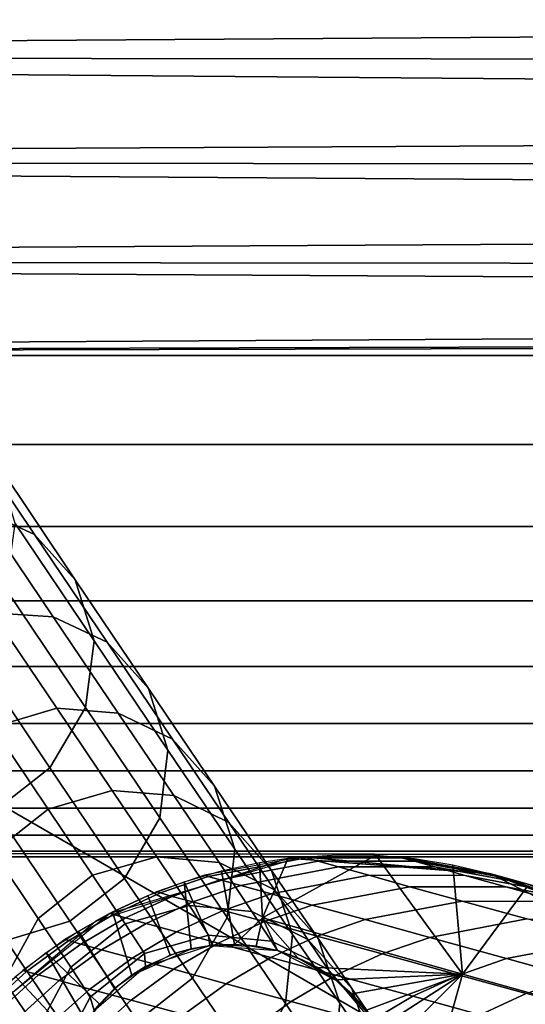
# Model space of a CAD drawing. Extents: x -43.1 to 43.1, y -41.3 to 41.3.
# Tile 419 of 656: x 0.23 to 0.433, y -0.511 to -0.117. Entities that reach past the tile are written whole.
import ezdxf

# ---------------------------------------------------------------- set-up
doc = ezdxf.new("R2010")
doc.units = 0
for name, color, linetype in [('CABLE', 18, 'CONTINUOUS'), ('CEILING_SUPPORT', 254, 'CONTINUOUS'), ('CLAMP', 254, 'CONTINUOUS'), ('METAL_BASE', 254, 'CONTINUOUS')]:
    doc.layers.add(name, color=color, linetype=linetype)

msp = doc.modelspace()

# ---------------------------------------------------------------- linework, layer by layer
at = {"layer": 'CABLE'}
for points in [[(0.236, -0.3229, 28.362), (0.2046, -0.2763, 28.2424), (0.1833, -0.2666, 28.252), (0.2145, -0.313, 28.3711)], [(0.2523, -0.3411, 28.3511), (0.2209, -0.2943, 28.2308), (0.2046, -0.2763, 28.2424), (0.236, -0.3229, 28.362)], [(0.2599, -0.3656, 28.34), (0.2283, -0.3185, 28.219), (0.2209, -0.2943, 28.2308), (0.2523, -0.3411, 28.3511)], [(0.2435, -0.3559, 28.4916), (0.2145, -0.313, 28.3711), (0.1902, -0.3115, 28.3778), (0.219, -0.3543, 28.4978)], [(0.2651, -0.3661, 28.4833), (0.236, -0.3229, 28.362), (0.2145, -0.313, 28.3711), (0.2435, -0.3559, 28.4916)], [(0.2564, -0.3923, 28.3309), (0.2246, -0.345, 28.2093), (0.2283, -0.3185, 28.219), (0.2599, -0.3656, 28.34)], [(0.2817, -0.3846, 28.4733), (0.2523, -0.3411, 28.3511), (0.236, -0.3229, 28.362), (0.2651, -0.3661, 28.4833)], [(0.2895, -0.4094, 28.4631), (0.2599, -0.3656, 28.34), (0.2523, -0.3411, 28.3511), (0.2817, -0.3846, 28.4733)], [(0.2422, -0.4164, 28.3254), (0.2103, -0.369, 28.2035), (0.2246, -0.345, 28.2093), (0.2564, -0.3923, 28.3309)], [(0.2449, -0.3926, 28.6193), (0.219, -0.3543, 28.4978), (0.1935, -0.3619, 28.501), (0.2193, -0.4002, 28.6221)], [(0.2695, -0.3945, 28.6138), (0.2435, -0.3559, 28.4916), (0.219, -0.3543, 28.4978), (0.2449, -0.3926, 28.6193)], [(0.2914, -0.405, 28.6065), (0.2651, -0.3661, 28.4833), (0.2435, -0.3559, 28.4916), (0.2695, -0.3945, 28.6138)], [(0.2863, -0.4365, 28.4548), (0.2564, -0.3923, 28.3309), (0.2599, -0.3656, 28.34), (0.2895, -0.4094, 28.4631)], [(0.3082, -0.4238, 28.5976), (0.2817, -0.3846, 28.4733), (0.2651, -0.3661, 28.4833), (0.2914, -0.405, 28.6065)], [(0.2202, -0.4335, 28.3246), (0.1882, -0.3861, 28.2026), (0.2103, -0.369, 28.2035), (0.2422, -0.4164, 28.3254)], [(0.3163, -0.449, 28.5887), (0.2895, -0.4094, 28.4631), (0.2817, -0.3846, 28.4733), (0.3082, -0.4238, 28.5976)], [(0.2671, -0.4255, 28.7424), (0.2449, -0.3926, 28.6193), (0.2193, -0.4002, 28.6221), (0.2415, -0.433, 28.7448)], [(0.2721, -0.4608, 28.4498), (0.2422, -0.4164, 28.3254), (0.2564, -0.3923, 28.3309), (0.2863, -0.4365, 28.4548)], [(0.2919, -0.4276, 28.7378), (0.2695, -0.3945, 28.6138), (0.2449, -0.3926, 28.6193), (0.2671, -0.4255, 28.7424)], [(0.314, -0.4384, 28.7317), (0.2914, -0.405, 28.6065), (0.2695, -0.3945, 28.6138), (0.2919, -0.4276, 28.7378)], [(0.2415, -0.433, 28.7448), (0.2193, -0.4002, 28.6221), (0.1973, -0.4173, 28.6214), (0.2195, -0.4502, 28.7442)], [(0.3311, -0.4576, 28.7243), (0.3082, -0.4238, 28.5976), (0.2914, -0.405, 28.6065), (0.314, -0.4384, 28.7317)], [(0.3133, -0.4764, 28.5813), (0.2863, -0.4365, 28.4548), (0.2895, -0.4094, 28.4631), (0.3163, -0.449, 28.5887)], [(0.2501, -0.4779, 28.449), (0.2202, -0.4335, 28.3246), (0.2422, -0.4164, 28.3254), (0.2721, -0.4608, 28.4498)], [(0.285, -0.4521, 28.8671), (0.2671, -0.4255, 28.7424), (0.2415, -0.433, 28.7448), (0.2593, -0.4595, 28.869)], [(0.31, -0.4544, 28.8636), (0.2919, -0.4276, 28.7378), (0.2671, -0.4255, 28.7424), (0.285, -0.4521, 28.8671)], [(0.3395, -0.4832, 28.7167), (0.3163, -0.449, 28.5887), (0.3082, -0.4238, 28.5976), (0.3311, -0.4576, 28.7243)], [(0.3323, -0.4654, 28.8588), (0.314, -0.4384, 28.7317), (0.2919, -0.4276, 28.7378), (0.31, -0.4544, 28.8636)], [(0.2246, -0.4856, 28.4522), (0.1948, -0.4413, 28.3281), (0.2202, -0.4335, 28.3246), (0.2501, -0.4779, 28.449)], [(0.2593, -0.4595, 28.869), (0.2415, -0.433, 28.7448), (0.2195, -0.4502, 28.7442), (0.2374, -0.4768, 28.8685)], [(0.2993, -0.5008, 28.5769), (0.2721, -0.4608, 28.4498), (0.2863, -0.4365, 28.4548), (0.3133, -0.4764, 28.5813)], [(0.3497, -0.4849, 28.8531), (0.3311, -0.4576, 28.7243), (0.314, -0.4384, 28.7317), (0.3323, -0.4654, 28.8588)], [(0.3367, -0.5109, 28.7106), (0.3133, -0.4764, 28.5813), (0.3163, -0.449, 28.5887), (0.3395, -0.4832, 28.7167)], [(0.2374, -0.4768, 28.8685), (0.2195, -0.4502, 28.7442), (0.2057, -0.4749, 28.7405), (0.2238, -0.5017, 28.8657)], [(0.2981, -0.4716, 28.9934), (0.285, -0.4521, 28.8671), (0.2593, -0.4595, 28.869), (0.2723, -0.479, 28.9946)], [(0.3378, -0.4527, 32.0308), (0.3434, -0.4521, 69.4487), (0.2662, -0.4748, 69.4487), (0.2604, -0.4779, 32.0308)], [(0.3232, -0.474, 28.991), (0.31, -0.4544, 28.8636), (0.285, -0.4521, 28.8671), (0.2981, -0.4716, 28.9934)], [(0.3449, -0.4525, 69.6552), (0.3434, -0.4521, 69.4487), (0.3042, -0.4595, 69.4487), (0.3057, -0.46, 69.6558)], [(0.3497, -0.4539, 69.8618), (0.3449, -0.4525, 69.6552), (0.3057, -0.46, 69.6558), (0.3105, -0.4613, 69.863)], [(0.3262, -0.4544, 32.0308), (0.3378, -0.4527, 32.0308), (0.3274, -0.4766, 32.0308)], [(0.3573, -0.4513, 32.0308), (0.3729, -0.4515, 32.0308), (0.3274, -0.4766, 32.0308), (0.3378, -0.4527, 32.0308)], [(0.3274, -0.4766, 32.0308), (0.3729, -0.4515, 32.0308), (0.4077, -0.4992, 32.0308)], [(0.3434, -0.4521, 69.4487), (0.3378, -0.4527, 32.0308), (0.419, -0.459, 50.7397)], [(0.419, -0.459, 32.0308), (0.419, -0.459, 50.7397), (0.3378, -0.4527, 32.0308)], [(0.419, -0.459, 50.7397), (0.419, -0.459, 69.4487), (0.3434, -0.4521, 69.4487)], [(0.3837, -0.4526, 69.6546), (0.3821, -0.4521, 69.4487), (0.3434, -0.4521, 69.4487), (0.3449, -0.4525, 69.6552)], [(0.3884, -0.4539, 69.8606), (0.3837, -0.4526, 69.6546), (0.3449, -0.4525, 69.6552), (0.3497, -0.4539, 69.8618)], [(0.3884, -0.4528, 32.0308), (0.4038, -0.4553, 32.0308), (0.4077, -0.4992, 32.0308), (0.3729, -0.4515, 32.0308)], [(0.4205, -0.4594, 69.6541), (0.419, -0.459, 69.4487), (0.3821, -0.4521, 69.4487), (0.3837, -0.4526, 69.6546)], [(0.4253, -0.4607, 69.8594), (0.4205, -0.4594, 69.6541), (0.3837, -0.4526, 69.6546), (0.3884, -0.4539, 69.8606)], [(0.3162, -0.4872, 32.0308), (0.3074, -0.4875, 32.0308), (0.296, -0.4621, 32.0308), (0.311, -0.4577, 32.0308)], [(0.3456, -0.4852, 28.9877), (0.3323, -0.4654, 28.8588), (0.31, -0.4544, 28.8636), (0.3232, -0.474, 28.991)], [(0.3579, -0.4561, 70.0685), (0.3497, -0.4539, 69.8618), (0.3105, -0.4613, 69.863), (0.3188, -0.4636, 70.0703)], [(0.3262, -0.4544, 32.0308), (0.3274, -0.4766, 32.0308), (0.3162, -0.4872, 32.0308), (0.311, -0.4577, 32.0308)], [(0.3701, -0.4595, 70.275), (0.3579, -0.4561, 70.0685), (0.3188, -0.4636, 70.0703), (0.3309, -0.467, 70.2776)], [(0.3584, -0.5108, 28.8472), (0.3395, -0.4832, 28.7167), (0.3311, -0.4576, 28.7243), (0.3497, -0.4849, 28.8531)], [(0.3966, -0.4562, 70.0666), (0.3884, -0.4539, 69.8606), (0.3497, -0.4539, 69.8618), (0.3579, -0.4561, 70.0685)], [(0.4087, -0.4596, 70.2724), (0.3966, -0.4562, 70.0666), (0.3579, -0.4561, 70.0685), (0.3701, -0.4595, 70.275)], [(0.4335, -0.463, 70.0647), (0.4253, -0.4607, 69.8594), (0.3884, -0.4539, 69.8606), (0.3966, -0.4562, 70.0666)], [(0.4455, -0.4664, 70.2698), (0.4335, -0.463, 70.0647), (0.3966, -0.4562, 70.0666), (0.4087, -0.4596, 70.2724)], [(0.4338, -0.4638, 32.0308), (0.4077, -0.4992, 32.0308), (0.4038, -0.4553, 32.0308), (0.419, -0.459, 32.0308)], [(0.2723, -0.479, 28.9946), (0.2593, -0.4595, 28.869), (0.2374, -0.4768, 28.8685), (0.2505, -0.4964, 28.9943)], [(0.2773, -0.518, 28.5762), (0.2501, -0.4779, 28.449), (0.2721, -0.4608, 28.4498), (0.2993, -0.5008, 28.5769)], [(0.3057, -0.46, 69.6558), (0.3042, -0.4595, 69.4487), (0.2849, -0.4662, 69.4487), (0.2865, -0.4666, 69.656)], [(0.3105, -0.4613, 69.863), (0.3057, -0.46, 69.6558), (0.2865, -0.4666, 69.656), (0.2912, -0.468, 69.8635)], [(0.3188, -0.4636, 70.0703), (0.3105, -0.4613, 69.863), (0.2912, -0.468, 69.8635), (0.2995, -0.4702, 70.0711)], [(0.3865, -0.4641, 70.4814), (0.3701, -0.4595, 70.275), (0.3309, -0.467, 70.2776), (0.3474, -0.4715, 70.4847)], [(0.4251, -0.4641, 70.478), (0.4087, -0.4596, 70.2724), (0.3701, -0.4595, 70.275), (0.3865, -0.4641, 70.4814)], [(0.4618, -0.471, 70.4745), (0.4455, -0.4664, 70.2698), (0.4087, -0.4596, 70.2724), (0.4251, -0.4641, 70.478)], [(0.4556, -0.4728, 69.6535), (0.454, -0.4723, 69.4487), (0.419, -0.459, 69.4487), (0.4205, -0.4594, 69.6541)], [(0.4916, -0.4959, 32.0308), (0.4916, -0.4959, 69.4487), (0.419, -0.459, 69.4487), (0.419, -0.459, 32.0308)], [(0.4603, -0.4741, 69.8582), (0.4556, -0.4728, 69.6535), (0.4205, -0.4594, 69.6541), (0.4253, -0.4607, 69.8594)], [(0.4684, -0.4764, 70.0628), (0.4603, -0.4741, 69.8582), (0.4253, -0.4607, 69.8594), (0.4335, -0.463, 70.0647)], [(0.296, -0.4621, 32.0308), (0.2988, -0.489, 32.0308), (0.2904, -0.4915, 32.0308), (0.2814, -0.4676, 32.0308)], [(0.296, -0.4621, 32.0308), (0.3074, -0.4875, 32.0308), (0.2988, -0.489, 32.0308)], [(0.3309, -0.467, 70.2776), (0.3188, -0.4636, 70.0703), (0.2995, -0.4702, 70.0711), (0.3117, -0.4736, 70.2788)], [(0.3633, -0.5049, 28.9838), (0.3497, -0.4849, 28.8531), (0.3323, -0.4654, 28.8588), (0.3456, -0.4852, 28.9877)], [(0.4075, -0.4699, 70.6874), (0.3865, -0.4641, 70.4814), (0.3474, -0.4715, 70.4847), (0.3686, -0.4773, 70.6916)], [(0.4461, -0.47, 70.6831), (0.4251, -0.4641, 70.478), (0.3865, -0.4641, 70.4814), (0.4075, -0.4699, 70.6874)], [(0.4077, -0.4992, 32.0308), (0.4338, -0.4638, 32.0308), (0.4483, -0.4696, 32.0308), (0.4479, -0.5104, 32.0308)], [(0.4827, -0.4769, 70.6787), (0.4618, -0.471, 70.4745), (0.4251, -0.4641, 70.478), (0.4461, -0.47, 70.6831)], [(0.2865, -0.4666, 69.656), (0.2849, -0.4662, 69.4487), (0.2662, -0.4748, 69.4487), (0.2677, -0.4752, 69.6563)], [(0.2904, -0.4915, 32.0308), (0.275, -0.4995, 32.0308), (0.2673, -0.4742, 32.0308), (0.2814, -0.4676, 32.0308)], [(0.2912, -0.468, 69.8635), (0.2865, -0.4666, 69.656), (0.2677, -0.4752, 69.6563), (0.2725, -0.4766, 69.864)], [(0.2995, -0.4702, 70.0711), (0.2912, -0.468, 69.8635), (0.2725, -0.4766, 69.864), (0.2808, -0.4788, 70.0719)], [(0.3474, -0.4715, 70.4847), (0.3309, -0.467, 70.2776), (0.3117, -0.4736, 70.2788), (0.3282, -0.4781, 70.4863)], [(0.3058, -0.4835, 29.1207), (0.2981, -0.4716, 28.9934), (0.2723, -0.479, 28.9946), (0.2801, -0.4909, 29.1213)], [(0.3117, -0.4736, 70.2788), (0.2995, -0.4702, 70.0711), (0.2808, -0.4788, 70.0719), (0.293, -0.4822, 70.2799)], [(0.331, -0.4859, 29.1195), (0.3232, -0.474, 28.991), (0.2981, -0.4716, 28.9934), (0.3058, -0.4835, 29.1207)], [(0.3686, -0.4773, 70.6916), (0.3474, -0.4715, 70.4847), (0.3282, -0.4781, 70.4863), (0.3494, -0.4839, 70.6935)], [(0.4334, -0.477, 70.8928), (0.4075, -0.4699, 70.6874), (0.3686, -0.4773, 70.6916), (0.3945, -0.4844, 70.8978)], [(0.4718, -0.4772, 70.8876), (0.4461, -0.47, 70.6831), (0.4075, -0.4699, 70.6874), (0.4334, -0.477, 70.8928)], [(0.2604, -0.4779, 32.0308), (0.2662, -0.4748, 69.4487), (0.2012, -0.5276, 69.4487), (0.1986, -0.5309, 32.0308)], [(0.2505, -0.4964, 28.9943), (0.2374, -0.4768, 28.8685), (0.2238, -0.5017, 28.8657), (0.237, -0.5215, 28.9923)], [(0.2677, -0.4752, 69.6563), (0.2662, -0.4748, 69.4487), (0.2482, -0.4853, 69.4487), (0.2498, -0.4857, 69.6565)], [(0.2725, -0.4766, 69.864), (0.2677, -0.4752, 69.6563), (0.2498, -0.4857, 69.6565), (0.2546, -0.4871, 69.8645)], [(0.2681, -0.5049, 32.0308), (0.2537, -0.4819, 32.0308), (0.2673, -0.4742, 32.0308), (0.275, -0.4995, 32.0308)], [(0.2808, -0.4788, 70.0719), (0.2725, -0.4766, 69.864), (0.2546, -0.4871, 69.8645), (0.2629, -0.4894, 70.0726)], [(0.3282, -0.4781, 70.4863), (0.3117, -0.4736, 70.2788), (0.293, -0.4822, 70.2799), (0.3096, -0.4867, 70.4877)], [(0.3229, -0.5355, 28.7069), (0.2993, -0.5008, 28.5769), (0.3133, -0.4764, 28.5813), (0.3367, -0.5109, 28.7106)], [(0.3274, -0.4766, 32.0308), (0.3249, -0.4879, 32.0308), (0.3162, -0.4872, 32.0308)], [(0.3536, -0.4971, 29.1179), (0.3456, -0.4852, 28.9877), (0.3232, -0.474, 28.991), (0.331, -0.4859, 29.1195)], [(0.3274, -0.4766, 32.0308), (0.3334, -0.4897, 32.0308), (0.3249, -0.4879, 32.0308)], [(0.4077, -0.4992, 32.0308), (0.3495, -0.4965, 32.0308), (0.3416, -0.4926, 32.0308), (0.3274, -0.4766, 32.0308)], [(0.3416, -0.4926, 32.0308), (0.3334, -0.4897, 32.0308), (0.3274, -0.4766, 32.0308)], [(0.3945, -0.4844, 70.8978), (0.3686, -0.4773, 70.6916), (0.3494, -0.4839, 70.6935), (0.3754, -0.491, 70.9002)], [(0.4641, -0.4855, 71.0975), (0.4334, -0.477, 70.8928), (0.3945, -0.4844, 70.8978), (0.4253, -0.4929, 71.1033)], [(0.2517, -0.5256, 28.5791), (0.2246, -0.4856, 28.4522), (0.2501, -0.4779, 28.449), (0.2773, -0.518, 28.5762)], [(0.2801, -0.4909, 29.1213), (0.2723, -0.479, 28.9946), (0.2505, -0.4964, 28.9943), (0.2583, -0.5084, 29.1212)], [(0.293, -0.4822, 70.2799), (0.2808, -0.4788, 70.0719), (0.2629, -0.4894, 70.0726), (0.2751, -0.4927, 70.2809)], [(0.3494, -0.4839, 70.6935), (0.3282, -0.4781, 70.4863), (0.3096, -0.4867, 70.4877), (0.3308, -0.4925, 70.6953)], [(0.2271, -0.5237, 28.5845), (0.2001, -0.4839, 28.4584), (0.2246, -0.4856, 28.4522), (0.2517, -0.5256, 28.5791)], [(0.2498, -0.4857, 69.6565), (0.2482, -0.4853, 69.4487), (0.2313, -0.4977, 69.4487), (0.2328, -0.4981, 69.6567)], [(0.2681, -0.5049, 32.0308), (0.262, -0.5112, 32.0308), (0.2407, -0.4905, 32.0308), (0.2537, -0.4819, 32.0308)], [(0.3096, -0.4867, 70.4877), (0.293, -0.4822, 70.2799), (0.2751, -0.4927, 70.2809), (0.2917, -0.4972, 70.4891)], [(0.3063, -0.4876, 29.2488), (0.3058, -0.4835, 29.1207), (0.2801, -0.4909, 29.1213), (0.2805, -0.4961, 29.2488)], [(0.3334, -0.4897, 29.2488), (0.331, -0.4859, 29.1195), (0.3058, -0.4835, 29.1207), (0.3063, -0.4876, 29.2488)], [(0.3754, -0.491, 70.9002), (0.3494, -0.4839, 70.6935), (0.3308, -0.4925, 70.6953), (0.3568, -0.4996, 70.9024)], [(0.3558, -0.5388, 28.8424), (0.3367, -0.5109, 28.7106), (0.3395, -0.4832, 28.7167), (0.3584, -0.5108, 28.8472)], [(0.3715, -0.517, 29.1159), (0.3633, -0.5049, 28.9838), (0.3456, -0.4852, 28.9877), (0.3536, -0.4971, 29.1179)], [(0.3723, -0.5311, 28.9798), (0.3584, -0.5108, 28.8472), (0.3497, -0.4849, 28.8531), (0.3633, -0.5049, 28.9838)], [(0.4253, -0.4929, 71.1033), (0.3945, -0.4844, 70.8978), (0.3754, -0.491, 70.9002), (0.4063, -0.4995, 71.1061)], [(0.2546, -0.4871, 69.8645), (0.2498, -0.4857, 69.6565), (0.2328, -0.4981, 69.6567), (0.2376, -0.4994, 69.8649)], [(0.2629, -0.4894, 70.0726), (0.2546, -0.4871, 69.8645), (0.2376, -0.4994, 69.8649), (0.2459, -0.5017, 70.0733)], [(0.2805, -0.4961, 29.2488), (0.275, -0.4995, 32.0308), (0.2988, -0.489, 32.0308), (0.293, -0.4906, 29.2488)], [(0.3308, -0.4925, 70.6953), (0.3096, -0.4867, 70.4877), (0.2917, -0.4972, 70.4891), (0.3129, -0.503, 70.697)], [(0.293, -0.4906, 29.2488), (0.2988, -0.489, 32.0308), (0.3074, -0.4875, 32.0308), (0.3063, -0.4876, 29.2488)], [(0.3063, -0.4876, 29.2488), (0.3074, -0.4875, 32.0308), (0.3249, -0.4879, 32.0308), (0.32, -0.4874, 29.2488)], [(0.32, -0.4874, 29.2488), (0.3334, -0.4897, 30.6398), (0.3334, -0.4897, 29.2488)], [(0.3334, -0.4897, 30.6398), (0.32, -0.4874, 29.2488), (0.3249, -0.4879, 32.0308)], [(0.3249, -0.4879, 32.0308), (0.3334, -0.4897, 32.0308), (0.3334, -0.4897, 30.6398)], [(0.3576, -0.502, 29.2488), (0.3536, -0.4971, 29.1179), (0.331, -0.4859, 29.1195), (0.3334, -0.4897, 29.2488)], [(0.4909, -0.493, 71.2549), (0.4641, -0.4855, 71.0975), (0.4253, -0.4929, 71.1033), (0.4522, -0.5003, 71.2614)], [(0.2284, -0.5001, 32.0308), (0.2407, -0.4905, 32.0308), (0.2567, -0.5181, 32.0308), (0.2523, -0.5257, 32.0308)], [(0.2567, -0.5181, 32.0308), (0.2407, -0.4905, 32.0308), (0.262, -0.5112, 32.0308)], [(0.2751, -0.4927, 70.2809), (0.2629, -0.4894, 70.0726), (0.2459, -0.5017, 70.0733), (0.2582, -0.5051, 70.2818)], [(0.2917, -0.4972, 70.4891), (0.2751, -0.4927, 70.2809), (0.2582, -0.5051, 70.2818), (0.2747, -0.5096, 70.4903)], [(0.2805, -0.4961, 29.2488), (0.2801, -0.4909, 29.1213), (0.2583, -0.5084, 29.1212), (0.2599, -0.5137, 29.2488)], [(0.3568, -0.4996, 70.9024), (0.3308, -0.4925, 70.6953), (0.3129, -0.503, 70.697), (0.3389, -0.5101, 70.9044)], [(0.3334, -0.4897, 29.2488), (0.3334, -0.4897, 32.0308), (0.3416, -0.4926, 32.0308), (0.3461, -0.4947, 29.2488)], [(0.3461, -0.4947, 29.2488), (0.3416, -0.4926, 32.0308), (0.3567, -0.5014, 32.0308), (0.3576, -0.502, 29.2488)], [(0.4063, -0.4995, 71.1061), (0.3754, -0.491, 70.9002), (0.3568, -0.4996, 70.9024), (0.3877, -0.508, 71.1087)], [(0.4522, -0.5003, 71.2614), (0.4253, -0.4929, 71.1033), (0.4063, -0.4995, 71.1061), (0.4332, -0.5069, 71.2644)], [(0.2583, -0.5084, 29.1212), (0.2505, -0.4964, 28.9943), (0.237, -0.5215, 28.9923), (0.245, -0.5336, 29.1202)], [(0.2694, -0.5039, 29.2488), (0.2681, -0.5049, 32.0308), (0.275, -0.4995, 32.0308), (0.2805, -0.4961, 29.2488)], [(0.3129, -0.503, 70.697), (0.2917, -0.4972, 70.4891), (0.2747, -0.5096, 70.4903), (0.2959, -0.5153, 70.6985)], [(0.3567, -0.5014, 32.0308), (0.3495, -0.4965, 32.0308), (0.4077, -0.4992, 32.0308)], [(0.3752, -0.5226, 29.2488), (0.3715, -0.517, 29.1159), (0.3536, -0.4971, 29.1179), (0.3576, -0.502, 29.2488)], [(0.2328, -0.4981, 69.6567), (0.2313, -0.4977, 69.4487), (0.2155, -0.5118, 69.4487), (0.2171, -0.5123, 69.6569)], [(0.2284, -0.5001, 32.0308), (0.2523, -0.5257, 32.0308), (0.2244, -0.5344, 32.0308), (0.2168, -0.5106, 32.0308)], [(0.2376, -0.4994, 69.8649), (0.2328, -0.4981, 69.6567), (0.2171, -0.5123, 69.6569), (0.2219, -0.5136, 69.8653)], [(0.2459, -0.5017, 70.0733), (0.2376, -0.4994, 69.8649), (0.2219, -0.5136, 69.8653), (0.2302, -0.5159, 70.0739)], [(0.301, -0.5528, 28.7063), (0.2773, -0.518, 28.5762), (0.2993, -0.5008, 28.5769), (0.3229, -0.5355, 28.7069)], [(0.3877, -0.508, 71.1087), (0.3568, -0.4996, 70.9024), (0.3389, -0.5101, 70.9044), (0.3699, -0.5185, 71.1111)], [(0.3567, -0.5014, 32.0308), (0.4077, -0.4992, 32.0308), (0.3633, -0.5071, 32.0308)], [(0.3692, -0.5136, 32.0308), (0.3633, -0.5071, 32.0308), (0.4077, -0.4992, 32.0308)], [(0.3741, -0.5208, 32.0308), (0.3692, -0.5136, 32.0308), (0.4077, -0.4992, 32.0308)], [(0.4077, -0.4992, 32.0308), (0.3782, -0.5285, 32.0308), (0.3741, -0.5208, 32.0308)], [(0.3812, -0.5367, 32.0308), (0.3782, -0.5285, 32.0308), (0.4077, -0.4992, 32.0308), (0.3964, -0.5393, 32.0308)], [(0.4332, -0.5069, 71.2644), (0.4063, -0.4995, 71.1061), (0.3877, -0.508, 71.1087), (0.4147, -0.5154, 71.2673)], [(0.4077, -0.4992, 32.0308), (0.4479, -0.5104, 32.0308), (0.4281, -0.5432, 32.0308), (0.3964, -0.5393, 32.0308)], [(0.237, -0.5215, 28.9923), (0.2238, -0.5017, 28.8657), (0.2212, -0.5297, 28.8609), (0.2347, -0.5497, 28.989)], [(0.2582, -0.5051, 70.2818), (0.2459, -0.5017, 70.0733), (0.2302, -0.5159, 70.0739), (0.2424, -0.5192, 70.2826)], [(0.2747, -0.5096, 70.4903), (0.2582, -0.5051, 70.2818), (0.2424, -0.5192, 70.2826), (0.259, -0.5237, 70.4914)], [(0.2599, -0.5137, 29.2488), (0.262, -0.5112, 32.0308), (0.2681, -0.5049, 32.0308), (0.2694, -0.5039, 29.2488)], [(0.3389, -0.5101, 70.9044), (0.3129, -0.503, 70.697), (0.2959, -0.5153, 70.6985), (0.322, -0.5224, 70.9063)], [(0.3576, -0.502, 29.2488), (0.3567, -0.5014, 32.0308), (0.3692, -0.5136, 32.0308), (0.3674, -0.5115, 29.2488)], [(0.3807, -0.5433, 29.1139), (0.3723, -0.5311, 28.9798), (0.3633, -0.5049, 28.9838), (0.3715, -0.517, 29.1159)], [(0.2599, -0.5137, 29.2488), (0.2583, -0.5084, 29.1212), (0.245, -0.5336, 29.1202), (0.2476, -0.5379, 29.2488)], [(0.4147, -0.5154, 71.2673), (0.3877, -0.508, 71.1087), (0.3699, -0.5185, 71.1111), (0.3969, -0.5259, 71.2699)], [(0.4624, -0.5149, 71.4212), (0.4332, -0.5069, 71.2644), (0.4147, -0.5154, 71.2673), (0.4439, -0.5234, 71.4243)], [(0.2526, -0.5252, 29.2488), (0.2523, -0.5257, 32.0308), (0.262, -0.5112, 32.0308), (0.2599, -0.5137, 29.2488)], [(0.2959, -0.5153, 70.6985), (0.2747, -0.5096, 70.4903), (0.259, -0.5237, 70.4914), (0.2802, -0.5295, 70.6999)], [(0.3699, -0.5185, 71.1111), (0.3389, -0.5101, 70.9044), (0.322, -0.5224, 70.9063), (0.353, -0.5308, 71.1132)], [(0.3422, -0.5637, 28.8395), (0.3229, -0.5355, 28.7069), (0.3367, -0.5109, 28.7106), (0.3558, -0.5388, 28.8424)], [(0.3699, -0.5593, 28.9765), (0.3558, -0.5388, 28.8424), (0.3584, -0.5108, 28.8472), (0.3723, -0.5311, 28.9798)], [(0.4479, -0.5104, 32.0308), (0.4436, -0.5352, 32.0308), (0.4281, -0.5432, 32.0308)]]:
    msp.add_3dface(points, dxfattribs=at)
at = {"layer": 'CEILING_SUPPORT'}
for points in [[(0.068, -0.0542, 101.9285), (0.7651, 0, 101.9285), (0.7651, -0.7651, 101.9285), (0, -0.7651, 101.9285)], [(0.068, -0.0542, 101.859), (0.7651, 0, 101.859), (0.7651, -0.7651, 101.859), (0, -0.7651, 101.859)]]:
    msp.add_3dface(points, dxfattribs=at)
at = {"layer": 'CLAMP'}
for points in [[(2.4258, -0.1101, 94.0417), (-0.6955, -0.1312, 94.0358), (0.0031, -0.1043, 94.0431)], [(2.4258, -0.1101, 93.1647), (0.0031, -0.1043, 93.1633), (-0.6955, -0.1312, 93.1706)], [(-0.6955, -0.1312, 94.0358), (2.4258, -0.1101, 94.0417), (2.4399, -0.1343, 94.0349)], [(2.4399, -0.1343, 93.1715), (2.4258, -0.1101, 93.1647), (-0.6955, -0.1312, 93.1706)], [(-0.6955, -0.1312, 94.0358), (2.4566, -0.1566, 94.0273), (-0.6955, -0.173, 94.0209)], [(-0.6955, -0.1312, 94.0358), (2.4399, -0.1343, 94.0349), (2.4566, -0.1566, 94.0273)], [(2.4399, -0.1343, 93.1715), (-0.6955, -0.1312, 93.1706), (2.4566, -0.1566, 93.1791)], [(-0.6955, -0.173, 93.1855), (2.4566, -0.1566, 93.1791), (-0.6955, -0.1312, 93.1706)], [(-0.6955, -0.173, 94.0209), (2.4566, -0.1566, 94.0273), (2.4756, -0.1768, 94.0193)], [(-0.6955, -0.173, 93.1855), (2.4756, -0.1768, 93.1871), (2.4566, -0.1566, 93.1791)], [(2.4756, -0.1768, 94.0193), (2.4967, -0.1947, 94.0112), (-0.6955, -0.173, 94.0209)], [(2.4967, -0.1947, 94.0112), (-0.6955, -0.2131, 94.0019), (-0.6955, -0.173, 94.0209)], [(2.4967, -0.1947, 93.1952), (2.4756, -0.1768, 93.1871), (-0.6955, -0.173, 93.1855)], [(-0.6955, -0.173, 93.1855), (-0.6955, -0.2131, 93.2045), (2.4967, -0.1947, 93.1952)], [(-0.6955, -0.2131, 94.0019), (2.4967, -0.1947, 94.0112), (2.5311, -0.2162, 94.0002)], [(2.5311, -0.2162, 93.2062), (2.4967, -0.1947, 93.1952), (-0.6955, -0.2131, 93.2045)], [(2.5311, -0.2162, 94.0002), (2.5691, -0.232, 93.9912), (-0.6955, -0.2131, 94.0019)], [(-0.6955, -0.2131, 94.0019), (2.5691, -0.232, 93.9912), (-0.6955, -0.2512, 93.9791)], [(2.5311, -0.2162, 93.2062), (-0.6955, -0.2131, 93.2045), (2.5691, -0.232, 93.2152)], [(-0.6955, -0.2512, 93.2273), (2.5691, -0.232, 93.2152), (-0.6955, -0.2131, 93.2045)], [(-0.6955, -0.2512, 93.9791), (2.5691, -0.232, 93.9912), (2.6097, -0.2412, 93.9856)], [(2.6097, -0.2412, 93.2208), (2.5691, -0.232, 93.2152), (-0.6955, -0.2512, 93.2273)], [(2.6097, -0.2412, 93.9856), (2.6306, -0.2431, 93.9843), (-0.6955, -0.2512, 93.9791)], [(-0.6955, -0.2512, 93.2273), (2.6306, -0.2431, 93.2221), (2.6097, -0.2412, 93.2208)], [(-0.6955, -0.2512, 93.9791), (2.6306, -0.2431, 93.9843), (3.3384, -0.2512, 93.9791)], [(3.3384, -0.2512, 93.2273), (2.6306, -0.2431, 93.2221), (-0.6955, -0.2512, 93.2273)], [(3.3384, -0.2512, 93.9791), (3.3384, -0.2868, 93.9527), (-0.6955, -0.2868, 93.9527), (-0.6955, -0.2512, 93.9791)], [(3.3384, -0.2512, 93.2273), (-0.6955, -0.2512, 93.2273), (-0.6955, -0.2868, 93.2537), (3.3384, -0.2868, 93.2537)], [(-0.6955, -0.2868, 93.9527), (3.3384, -0.2868, 93.9527), (3.3384, -0.3197, 93.9229), (-0.6955, -0.3197, 93.9229)], [(-0.6955, -0.3197, 93.2835), (3.3384, -0.3197, 93.2835), (3.3384, -0.2868, 93.2537), (-0.6955, -0.2868, 93.2537)], [(-0.6955, -0.3197, 93.9229), (3.3384, -0.3197, 93.9229), (3.3384, -0.3495, 93.89), (-0.6955, -0.3495, 93.89)], [(-0.6955, -0.3495, 93.3164), (3.3384, -0.3495, 93.3164), (3.3384, -0.3197, 93.2835), (-0.6955, -0.3197, 93.2835)], [(-0.6955, -0.3495, 93.89), (3.3384, -0.3495, 93.89), (3.3384, -0.3759, 93.8544), (-0.6955, -0.3759, 93.8544)], [(-0.6955, -0.3759, 93.352), (3.3384, -0.3759, 93.352), (3.3384, -0.3495, 93.3164), (-0.6955, -0.3495, 93.3164)], [(-0.6955, -0.3759, 93.8544), (3.3384, -0.3759, 93.8544), (3.3384, -0.3987, 93.8163), (-0.6955, -0.3987, 93.8163)], [(-0.6955, -0.3987, 93.3901), (3.3384, -0.3987, 93.3901), (3.3384, -0.3759, 93.352), (-0.6955, -0.3759, 93.352)], [(-0.6955, -0.3987, 93.8163), (3.3384, -0.3987, 93.8163), (3.3384, -0.4177, 93.7762), (-0.6955, -0.4177, 93.7762)], [(-0.6955, -0.4177, 93.4302), (3.3384, -0.4177, 93.4302), (3.3384, -0.3987, 93.3901), (-0.6955, -0.3987, 93.3901)], [(-0.6955, -0.4177, 93.7762), (3.3384, -0.4177, 93.7762), (3.3384, -0.4326, 93.7344), (-0.6955, -0.4326, 93.7344)], [(-0.6955, -0.4326, 93.472), (3.3384, -0.4326, 93.472), (3.3384, -0.4177, 93.4302), (-0.6955, -0.4177, 93.4302)], [(-0.6955, -0.4326, 93.7344), (3.3384, -0.4326, 93.7344), (3.3384, -0.4434, 93.6914), (-0.6955, -0.4434, 93.6914)], [(-0.6955, -0.4434, 93.515), (3.3384, -0.4434, 93.515), (3.3384, -0.4326, 93.472), (-0.6955, -0.4326, 93.472)], [(-0.6955, -0.4434, 93.6914), (3.3384, -0.4434, 93.6914), (3.3384, -0.4499, 93.6475), (-0.6955, -0.4499, 93.6475)], [(-0.6955, -0.4499, 93.5589), (3.3384, -0.4499, 93.5589), (3.3384, -0.4434, 93.515), (-0.6955, -0.4434, 93.515)], [(-0.6955, -0.4499, 93.6475), (3.3384, -0.4499, 93.6475), (3.3384, -0.4521, 93.6032), (-0.6955, -0.4521, 93.6032)], [(3.3384, -0.4521, 93.6032), (3.3384, -0.4499, 93.5589), (-0.6955, -0.4499, 93.5589), (1.3214, -0.4521, 93.6032)], [(-0.6955, -0.4499, 93.5589), (-0.6955, -0.4521, 93.6032), (1.3214, -0.4521, 93.6032)]]:
    msp.add_3dface(points, dxfattribs=at)
at = {"layer": 'METAL_BASE'}
for points in [[(-1.669, 0.6609, 8.6989), (-0.8194, 1.6735, 8.6989), (0.4824, 1.903, 8.6989), (1.6271, -1.2421, 8.6989)], [(-0.9992, 1.3658, 8.6989), (-1.609, 0.3096, 8.6989), (-1.3972, -0.8914, 8.6989), (1.2928, 1.3658, 8.6989)], [(-1.3972, -0.8914, 8.6989), (-0.463, -1.6754, 8.6989), (0.7566, -1.6754, 8.6989), (1.2928, 1.3658, 8.6989)], [(-0.8992, 1.2466, 0.6411), (-1.4558, 0.2826, 0.6411), (-1.2625, -0.8137, 0.6411), (1.1929, 1.2466, 0.6411)], [(-1.2625, -0.8137, 0.6411), (-0.4098, -1.5292, 0.6411), (0.7034, -1.5292, 0.6411), (1.1929, 1.2466, 0.6411)], [(-0.8194, -1.6735, 8.6989), (-1.669, -0.6609, 8.6989), (-1.669, 0.6609, 8.6989), (1.6271, -1.2421, 8.6989)]]:
    msp.add_3dface(points, dxfattribs=at)

doc.saveas('drawing.dxf')
